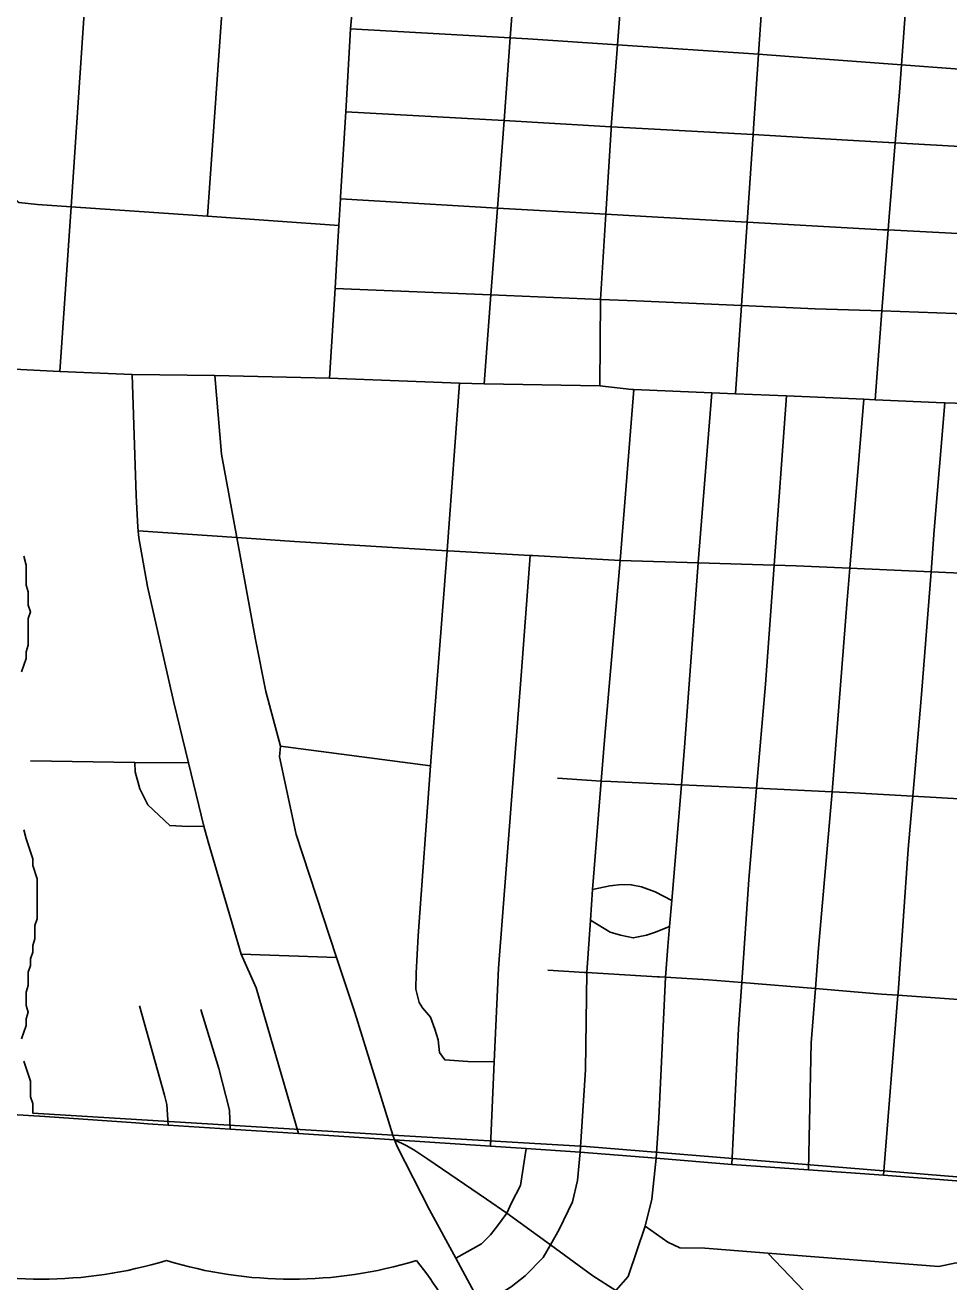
# Model space of a CAD drawing. Extents: x 1659811 to 1934326, y 644115 to 934867.
# Drawn here: x 1844319 to 1848366, y 709196 to 714701 of the extents above; entities that cross this region are included whole.
import ezdxf

# ---------------------------------------------------------------- set-up
doc = ezdxf.new("R2010")
doc.units = 0
for name, color, linetype in [('GM_X_City_Street', 7, 'Continuous'), ('GM_X_Corporation', 7, 'Continuous'), ('GM_X_Interstate_Shield', 7, 'Continuous'), ('GM_X_US_Route', 7, 'Continuous')]:
    doc.layers.add(name, color=color, linetype=linetype)

msp = doc.modelspace()

# ---------------------------------------------------------------- linework, layer by layer
at = {"layer": 'GM_X_City_Street'}
for points in [[(1846836.5, 713121.5), (1846840, 713499.7), (1846863, 713872.6), (1846885.8, 714244), (1846886.8, 714256.5), (1846914.5, 714615.1), (1846942.4, 714976), (1846965.8, 715278.3), (1846995.6, 715563.4), (1847000.9, 715639.8), (1847015.2, 715946.2), (1847030.6, 716097.6), (1847037.6, 716245.3), (1847054, 716543.1), (1847079.5, 716846.2), (1847136.1, 717747.7)], [(1845117.9, 713864.1), (1845246.8, 715685.8), (1845273.9, 716068.9), (1845284.5, 716229.1), (1845334.6, 716782.1), (1845344.6, 716914), (1845338.9, 717124.7), (1845333.2, 717240.9), (1845328.9, 717418.6), (1845293.9, 717532.4)], [(1844471.6, 713183.6), (1844520.2, 713905.8), (1844641.9, 715713.4), (1844643.6, 715740.3), (1844677.5, 716273.2), (1844712.1, 716817.8), (1844751.8, 717443.6)], [(1846329.5, 713129.5), (1846359.1, 713519.5), (1846387.9, 713900), (1846416.9, 714283.1), (1846444.4, 714645.9), (1846472.1, 715011.3)], [(1847534.9, 714617.9), (1847556.3, 714934.8)], [(1848042.5, 713060.3), (1848072.2, 713449.1), (1848099.2, 713803.9), (1848103.6, 713862.1), (1848130.9, 714186), (1848149.5, 714408), (1848158, 714527.5), (1848183.8, 714890.9)], [(1845744.7, 714684.7), (1846444.4, 714645.9), (1846521.3, 714641.6), (1846914.5, 714615.1), (1847531.9, 714573.4), (1847665.7, 714564.4), (1848158, 714527.5), (1848628.2, 714492.4), (1848745.6, 714487.2), (1849020, 714475), (1849606.5, 714451.1)], [(1847509.8, 714248.3), (1847509.8, 714248.3), (1847531.9, 714573.4), (1847534.9, 714617.9), (1847534.9, 714617.9)], [(1845723.3, 714322.2), (1846416.9, 714283.1), (1846886.8, 714256.5), (1847508, 714221.5), (1847921.3, 714198.1), (1848100.8, 714187.7), (1848102.2, 714187.6)], [(1847431.1, 713086.5), (1847457.3, 713472.8), (1847482, 713837.6), (1847508, 714221.5), (1847509.8, 714248.3)], [(1848102.2, 714187.6), (1848130.9, 714186), (1848724.6, 714151.6), (1848750.4, 714150), (1849583.4, 714126.3)], [(1844261.8, 713947.4), (1844291.2, 713924.5), (1844373, 713916.1), (1844520.2, 713905.8), (1844562.3, 713902.9)], [(1844562.3, 713902.9), (1844563.1, 713902.8), (1845117.9, 713864.1), (1845693.6, 713823.9)], [(1845700.7, 713939.9), (1846387.9, 713900), (1846863, 713872.6), (1847091, 713859.4), (1847482, 713837.6), (1847998, 713809), (1848075.6, 713805.1)], [(1848075.6, 713805.1), (1848077.3, 713805), (1848099.2, 713803.9), (1848707.9, 713773), (1848917.2, 713762.4), (1849554.7, 713757.9)], [(1845676.7, 713547.6), (1846359.1, 713519.5), (1846840, 713499.7), (1846996.3, 713493.3), (1847457.3, 713472.8), (1847779.7, 713458.5), (1848072.2, 713449.1), (1848393.5, 713438.7), (1848705.3, 713424.7), (1848765.3, 713422), (1849532.7, 713412.2)], [(1844270.7, 713193.6), (1844471.6, 713183.6), (1844787.6, 713171.4), (1845150.8, 713166.8), (1845652.6, 713154.3)], [(1845517.3, 709845.7), (1845330.9, 710484.7), (1845265, 710631.5), (1845120.4, 711123.9), (1845102.6, 711192.3), (1845035.1, 711469.8), (1844970, 711733.7), (1844854.7, 712242.2), (1844816.9, 712455.9), (1844813.9, 712485.8), (1844812.2, 712502.1), (1844806.2, 712640.6), (1844787.6, 713171.4)], [(1845936.6, 709817.9), (1845930.3, 709838.2), (1845762.7, 710376.9), (1845683.5, 710617.4), (1845506.3, 711155.4), (1845433.5, 711496.7), (1845438.1, 711542.6), (1845374.2, 711781.7), (1845328.3, 712010.6), (1845245.9, 712456.9), (1845179.9, 712821.4), (1845150.8, 713166.8)], [(1846168.2, 712399.8), (1846221.6, 713133.5)], [(1846750.7, 709764.1), (1846773.4, 710124.8), (1846779.1, 710551.3), (1846795.5, 710781), (1846805.1, 710915), (1846808.9, 710968.7), (1846843, 711390.2), (1846858.9, 711586.7), (1846925.3, 712356.6), (1846985.2, 713105.5)], [(1847084, 709737.6), (1847095.7, 709912.7), (1847123.9, 710530.5), (1847134.3, 710664.6), (1847141.7, 710752.2), (1847151.3, 710866.4), (1847193.8, 711373.3), (1847207.7, 711538.6), (1847267.1, 712345.9), (1847267.2, 712346.8), (1847326.9, 713090.9)], [(1847415.2, 709711), (1847444.1, 710306.8), (1847458, 710507.2), (1847489.1, 710959), (1847523.1, 711358.3), (1847562, 711815), (1847600.3, 712335.4), (1847654.9, 713076.9)], [(1847750.7, 709686.6), (1847762.5, 710243.4), (1847780.9, 710480.8), (1847794.5, 710657.5), (1847854, 711343.1), (1847863.7, 711455.4), (1847918.3, 712165.5), (1847931.3, 712321.9), (1847992.7, 713062.4)], [(1848078.7, 709663.2), (1848142.2, 710452), (1848143.1, 710463), (1848187.3, 711091.2), (1848207.2, 711324.2), (1848245.1, 711769.1), (1848287.5, 712306.2), (1848301.9, 712489.2), (1848348.2, 713047.3)], [(1844813.9, 712485.8), (1845245.9, 712456.9), (1845498.8, 712440.1), (1846168.1, 712398.8), (1846172, 712398.5), (1846531.8, 712378.5), (1846542.9, 712377.9)], [(1846373.6, 710159.8), (1846257.8, 710161.4), (1846157.4, 710169.6), (1846134.2, 710200.4), (1846127.9, 710256.7), (1846113.2, 710303.2), (1846094.7, 710355.9), (1846059.9, 710397), (1846044.5, 710419.5), (1846030.2, 710478), (1846032.3, 710548.2), (1846041, 710712.3), (1846095, 711456.8), (1846097.8, 711496.5), (1846168.1, 712398.8), (1846168.2, 712399.8)], [(1846357.4, 709791.2), (1846373.6, 710159.8), (1846393.1, 710569.8), (1846444.9, 711249.9), (1846493, 711872), (1846531.8, 712378.5)], [(1846542.9, 712377.9), (1846543.4, 712377.9), (1846925.3, 712356.6), (1847267.1, 712345.9), (1847600.3, 712335.4), (1847697, 712332.3), (1847931.3, 712321.9), (1848287.5, 712306.2), (1848611.8, 712291.9), (1848618.4, 712291.6), (1848950.2, 712274.9), (1849270.1, 712258.8)], [(1845438.1, 711542.6), (1846095, 711456.8)], [(1844342.3, 711479.3), (1844800.1, 711471.9)], [(1844800.1, 711471.9), (1845035.1, 711469.8)], [(1844800.1, 711471.9), (1844801.5, 711430.8), (1844822.1, 711356.1), (1844856.3, 711286.3), (1844952.4, 711194.9), (1845032.1, 711191.6), (1845102.6, 711192.3)], [(1846651.4, 711402.3), (1846843, 711390.2), (1846885.2, 711387.5), (1847193.8, 711373.3), (1847523.1, 711358.3), (1847854, 711343.1), (1847950.4, 711338.6), (1848207.2, 711324.2), (1848461.9, 711309.8), (1848537, 711309.6), (1848534.8, 711279.6), (1848878.8, 711265.7), (1848882.8, 711265.5), (1849042.8, 711285.4), (1849207.8, 711281.7), (1849375.5, 711275.9)], [(1846805.1, 710915), (1846879.9, 710930.6), (1846932.1, 710937.1), (1846974.1, 710935.9), (1847019.8, 710926.5), (1847079.2, 710904.8), (1847151.3, 710866.4)], [(1846795.5, 710781), (1846882, 710728), (1846927.7, 710714.7), (1846983.3, 710703.1), (1847041.7, 710715.4), (1847080.1, 710728.3), (1847141.7, 710752.2)], [(1845265, 710631.5), (1845683.5, 710617.4)], [(1846609, 710561.5), (1846768.8, 710551.9), (1846779.1, 710551.3)], [(1846779.1, 710551.3), (1847088.5, 710532.6), (1847098.5, 710532)], [(1847098.5, 710532), (1847123.9, 710530.5), (1847312.2, 710519.1), (1847458, 710507.2), (1847780.9, 710480.8), (1848070.9, 710457), (1848142.2, 710452), (1848468.4, 710428.9), (1848694, 710412.9), (1848815.8, 710404.2), (1849124.6, 710382), (1849159.1, 710379.5), (1849172.6, 710378.5)], [(1844946.3, 709883.2), (1844939.4, 709972.6), (1844929.8, 710014.2), (1844819.6, 710405.7)], [(1845218, 709864.9), (1845214.5, 709948.3), (1845167.7, 710130.5), (1845089.1, 710389)], [(1845936.6, 709817.9), (1845987.7, 709793.1), (1846021.9, 709774.7), (1846083.4, 709734.1), (1846340.1, 709558.2)], [(1845936.6, 709817.9), (1846357.4, 709791.2), (1846514, 709781.1), (1846750.7, 709764.1), (1847084, 709737.6), (1847415.2, 709711), (1847750.7, 709686.6), (1848078.7, 709663.2), (1848417.4, 709637.8), (1848770.8, 709611.2), (1849090.4, 709586.8), (1849282.1, 709573.4), (1849592, 709549.7), (1850195.8, 709501.9), (1850540.8, 709476.8), (1850885.8, 709450.4), (1851211.7, 709424.1), (1851530.3, 709402.5), (1851688.3, 709389.5)], [(1846205.6, 709300.3), (1846318.4, 709362.5), (1846357.1, 709401.9), (1846388.5, 709441.3), (1846429.7, 709496.8), (1846450, 709541.8), (1846489.1, 709618.5), (1846514, 709781.1)], [(1846316.9, 709093.5), (1846447.8, 709175.2), (1846510, 709223), (1846588.8, 709303.5), (1846620.3, 709358.2), (1846659.2, 709425.5), (1846716.7, 709547.5), (1846739, 709639.9), (1846750.7, 709764.1)], [(1846472.4, 708797.1), (1846587.4, 708860.6), (1846678.2, 708928.9), (1846751.8, 708984.3), (1846906.2, 709158.7), (1846960.6, 709220.1), (1847035.2, 709440.3), (1847064.9, 709558.2), (1847084, 709737.6)], [(1846340.1, 709558.2), (1846429.7, 709496.8), (1846620.3, 709358.2), (1846806.6, 709222.6), (1846906.2, 709158.7)], [(1847035.2, 709440.3), (1847135.2, 709369.8), (1847187.1, 709345.6), (1847297.2, 709343.3), (1847572.8, 709321.9), (1848321.3, 709263.7), (1848398.2, 709279), (1849005.4, 709211.4)], [(1847572.8, 709321.9), (1847760.6, 709125.3), (1847898.1, 708948.5), (1848013.7, 708801.8), (1848121.1, 708660.4)]]:
    msp.add_lwpolyline(points, dxfattribs=at)
at = {"layer": 'GM_X_Corporation'}
for points in [[(1844313.3, 710162.9), (1844342.5, 710075.2), (1844342.5, 710007), (1844352.2, 709977.7), (1844352.2, 709948.5), (1844352.2, 709935.5), (1845930.3, 709838.2), (1846777, 709789.4), (1848418.5, 709655.1), (1849282.9, 709586.9), (1850045.4, 720270.2), (1848894.7, 720349.9), (1849000.5, 721517.9)], [(1844313.3, 712374.8), (1844323, 712335.9), (1844323, 712248.2), (1844332.8, 712218.9), (1844332.8, 712189.7), (1844332.8, 712160.5), (1844342.5, 712131.2), (1844332.8, 712102), (1844332.8, 711985.1), (1844323, 711955.9), (1844323, 711926.6), (1844303.5, 711868.2)], [(1844313.3, 711176.3), (1844323, 711137.3), (1844352.3, 711049.6), (1844352.3, 711020.4), (1844371.7, 710961.9), (1844371.7, 710874.2), (1844371.7, 710786.5), (1844362, 710757.3), (1844362, 710698.8), (1844352.3, 710669.6), (1844352.3, 710640.4), (1844342.5, 710611.1), (1844342.5, 710581.9), (1844332.8, 710552.6), (1844332.8, 710494.2), (1844323, 710465), (1844323, 710435.7), (1844323, 710406.5), (1844332.8, 710377.3), (1844323, 710348), (1844323, 710318.8), (1844303.5, 710260.3)]]:
    msp.add_lwpolyline(points, dxfattribs=at)
at = {"layer": 'GM_X_Interstate_Shield'}
for centre, start, end in [((1844389.9, 711083.1), 253.0091, 286.9909), ((1845485.8, 711083.1), 253.0091, 286.9909), ((1844562.8, 708127), 14.1934, 38.331)]:
    msp.add_arc(centre, 1875, start, end, dxfattribs=at)
at = {"layer": 'GM_X_US_Route'}
for points in [[(1845881.2, 716726.8), (1845881.1, 716725.2), (1845848.6, 716207.8), (1845847.6, 716191.1), (1845813.6, 715639.1), (1845778.9, 715076.3), (1845777.8, 715063.4), (1845745.7, 714701.1), (1845744.7, 714684.7), (1845723.3, 714322.2), (1845701.2, 713948.8), (1845700.7, 713939.9), (1845693.6, 713823.9), (1845684.8, 713679.8)], [(1845684.8, 713679.8), (1845676.7, 713547.6), (1845652.6, 713154.3)], [(1845652.6, 713154.3), (1846221.6, 713133.5), (1846329.5, 713129.5), (1846836.5, 713121.5), (1846976.1, 713105.9), (1846985.2, 713105.5), (1847326.9, 713090.9), (1847431.1, 713086.5), (1847654.9, 713076.9), (1847992.7, 713062.4), (1848042.5, 713060.3), (1848343.6, 713047.4), (1848348.2, 713047.3), (1848672.3, 713036.8), (1848998, 713026.2), (1849325.9, 713015.6), (1849490.9, 713010.2)], [(1844228, 709932.2), (1844263.1, 709929.2), (1844405.5, 709920.5), (1844804.8, 709892.7), (1844856.9, 709889.2)], [(1844856.9, 709889.2), (1844946.3, 709883.2), (1845218, 709864.9), (1845517.3, 709845.7), (1845936.6, 709817.9)], [(1845936.6, 709817.9), (1845948.9, 709789.1), (1846090.8, 709512.3), (1846205.6, 709300.3), (1846316.9, 709093.5), (1846472.4, 708797.1), (1846679.2, 708404.5), (1846781.1, 708211.4), (1847209.2, 707397.2), (1847468.9, 706903), (1847543.3, 706756.6), (1847608.2, 706629.7), (1847641.4, 706565.5)]]:
    msp.add_lwpolyline(points, dxfattribs=at)

doc.saveas('drawing.dxf')
